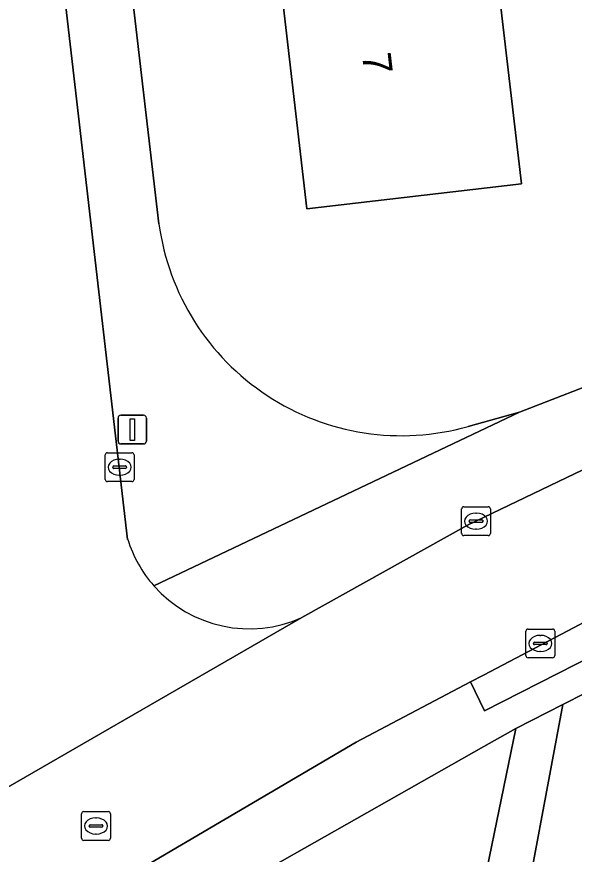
# Model space of a CAD drawing. Extents: x 163008 to 163854, y 382777 to 383982.
# Drawn here: x 163669.79 to 163689.17, y 383666.46 to 383695.61 of the extents above; entities that cross this region are included whole.
import ezdxf

# ---------------------------------------------------------------- set-up
doc = ezdxf.new("R2010")
doc.units = 0
for name, color, linetype in [('IMGEO_Erf', 7, 'Continuous'), ('IMGEO_Grasland_overig', 7, 'Continuous'), ('IMGEO_Groenvoorziening', 7, 'Continuous'), ('IMGEO_Kolk', 7, 'Continuous'), ('IMGEO_Lichtmast', 7, 'Continuous'), ('IMGEO_Pand', 7, 'Continuous'), ('IMGEO_Pand_nummerreeks', 7, 'Continuous'), ('IMGEO_Rijbaan_lokaal_gesloten', 7, 'Continuous'), ('IMGEO_Rioolput', 7, 'Continuous'), ('IMGEO_Voetpad_open', 7, 'Continuous')]:
    doc.layers.add(name, color=color, linetype=linetype)

msp = doc.modelspace()

# ---------------------------------------------------------------- linework, layer by layer
at = {"layer": 'IMGEO_Erf'}
for points in [[(163667.55, 383750), (163674.736, 383688.403)], [(163685.483, 383681.345), (163687.275, 383681.848), (163690.626, 383683.142), (163705.239, 383689.821), (163716.142, 383694.393), (163725.643, 383697.736), (163734.495, 383700.543), (163736.888, 383701.142), (163739.247, 383701.732), (163749.303, 383704.247), (163758.76, 383706.205)]]:
    msp.add_lwpolyline(points, dxfattribs=at)
msp.add_lwpolyline([(163687.342, 383689.796), (163679.882, 383688.927), (163678.761, 383698.552), (163677.64, 383708.174), (163685.1, 383709.043), (163686.221, 383699.42)], close=True, dxfattribs=at)
msp.add_arc((163683.173, 383689.539), 8.513, 187.6688, 285.7421, dxfattribs=at)
at = {"layer": 'IMGEO_Grasland_overig'}
msp.add_lwpolyline([(163685.561, 383663.105), (163687.145, 383670.841), (163686.029, 383670.208), (163671.309, 383661.862), (163665.064, 383658.011), (163666.697, 383655.318), (163673.485, 383656.061), (163679.116, 383658.62), (163680.502, 383658.99), (163680.423, 383659.721), (163684.369, 383660.147), (163684.382, 383660.027), (163684.859, 383660.154), (163685.046, 383660.204)], close=True, dxfattribs=at)
at = {"layer": 'IMGEO_Groenvoorziening'}
msp.add_lwpolyline([(163699.188, 383676.864), (163694.976, 383674.765), (163694.863, 383666.676), (163689.697, 383666.794), (163689.87, 383672.22), (163689.557, 383672.064), (163688.783, 383671.671), (163687.168, 383663.039), (163687.466, 383663.038), (163698.97, 383662.596)], close=True, dxfattribs=at)
at = {"layer": 'IMGEO_Kolk'}
for p, q in [((163672.869, 383679.505), (163672.869, 383680.357)), ((163672.944, 383680.431), (163673.796, 383680.431)), ((163673.87, 383680.357), (163673.87, 383679.505)), ((163673.357, 383680.211), (163673.382, 383680.211)), ((163673.128, 383679.925), (163673.128, 383679.937)), ((163673.566, 383679.888), (163673.168, 383679.888)), ((163673.171, 383679.974), (163673.569, 383679.974)), ((163673.612, 383679.937), (163673.612, 383679.925)), ((163673.796, 383679.431), (163672.944, 383679.431)), ((163673.38, 383679.651), (163673.355, 383679.651)), ((163685.335, 383678.553), (163686.187, 383678.553)), ((163685.26, 383677.627), (163685.26, 383678.479)), ((163685.748, 383678.333), (163685.773, 383678.333)), ((163686.261, 383678.479), (163686.261, 383677.627)), ((163685.519, 383678.047), (163685.519, 383678.059)), ((163685.957, 383678.01), (163685.559, 383678.01)), ((163685.562, 383678.096), (163685.96, 383678.096)), ((163686.003, 383678.059), (163686.003, 383678.047)), ((163685.771, 383677.773), (163685.746, 383677.773)), ((163686.187, 383677.553), (163685.335, 383677.553)), ((163687.496, 383673.372), (163687.496, 383674.224)), ((163687.571, 383674.298), (163688.423, 383674.298)), ((163688.497, 383674.224), (163688.497, 383673.372)), ((163687.984, 383674.078), (163688.009, 383674.078)), ((163687.755, 383673.792), (163687.755, 383673.804)), ((163688.193, 383673.755), (163687.795, 383673.755)), ((163687.798, 383673.841), (163688.196, 383673.841)), ((163688.239, 383673.804), (163688.239, 383673.792)), ((163688.423, 383673.298), (163687.571, 383673.298)), ((163688.007, 383673.518), (163687.982, 383673.518))]:
    msp.add_line(p, q, dxfattribs=at)
for points in [[(163672.869, 383679.505), (163672.869, 383680.357)], [(163672.944, 383680.431), (163673.796, 383680.431)], [(163673.87, 383680.357), (163673.87, 383679.505)], [(163673.796, 383679.431), (163672.944, 383679.431)], [(163685.335, 383678.553), (163686.187, 383678.553)], [(163685.26, 383677.627), (163685.26, 383678.479)], [(163686.261, 383678.479), (163686.261, 383677.627)], [(163686.187, 383677.553), (163685.335, 383677.553)], [(163687.496, 383673.372), (163687.496, 383674.224)], [(163687.571, 383674.298), (163688.423, 383674.298)], [(163688.497, 383674.224), (163688.497, 383673.372)], [(163688.423, 383673.298), (163687.571, 383673.298)]]:
    msp.add_lwpolyline(points, dxfattribs=at)
for centre, radius, start, end in [((163672.946, 383680.355), 0.0765, 91.552, 178.448), ((163672.946, 383680.355), 0.0765, 91.552, 178.448), ((163673.794, 383680.355), 0.0765, 1.552, 88.448), ((163673.794, 383680.355), 0.0765, 1.552, 88.448), ((163673.168, 383679.934), 0.0403, 85.8775, 175.7526), ((163673.165, 383679.924), 0.0366, 178.938, 274.7102), ((163673.569, 383679.931), 0.043, 264.8664, 352.4533), ((163673.573, 383679.936), 0.0386, 1.7309, 96.639), ((163672.946, 383679.507), 0.0765, 181.552, 268.448), ((163672.946, 383679.507), 0.0765, 181.552, 268.448), ((163673.794, 383679.507), 0.0765, 271.552, 358.448), ((163673.794, 383679.507), 0.0765, 271.552, 358.448), ((163685.337, 383678.477), 0.0765, 91.552, 178.448), ((163685.337, 383678.477), 0.0765, 91.552, 178.448), ((163686.185, 383678.477), 0.0765, 1.552, 88.448), ((163686.185, 383678.477), 0.0765, 1.552, 88.448), ((163685.559, 383678.056), 0.0403, 85.8775, 175.7526), ((163685.556, 383678.046), 0.0366, 178.938, 274.7102), ((163685.96, 383678.053), 0.043, 264.8664, 352.4533), ((163685.964, 383678.058), 0.0386, 1.7309, 96.639), ((163685.337, 383677.629), 0.0765, 181.552, 268.448), ((163685.337, 383677.629), 0.0765, 181.552, 268.448), ((163686.185, 383677.629), 0.0765, 271.552, 358.448), ((163686.185, 383677.629), 0.0765, 271.552, 358.448), ((163687.573, 383674.222), 0.0765, 91.552, 178.448), ((163687.573, 383674.222), 0.0765, 91.552, 178.448), ((163688.421, 383674.222), 0.0765, 1.552, 88.448), ((163688.421, 383674.222), 0.0765, 1.552, 88.448), ((163687.795, 383673.801), 0.0403, 85.8775, 175.7526), ((163687.792, 383673.791), 0.0366, 178.938, 274.7102), ((163688.196, 383673.798), 0.043, 264.8664, 352.4533), ((163688.2, 383673.803), 0.0386, 1.7309, 96.639), ((163687.573, 383673.374), 0.0765, 181.552, 268.448), ((163687.573, 383673.374), 0.0765, 181.552, 268.448), ((163688.421, 383673.374), 0.0765, 271.552, 358.448), ((163688.421, 383673.374), 0.0765, 271.552, 358.448)]:
    msp.add_arc(centre, radius, start, end, dxfattribs=at)
for centre, major_axis, ratio, start_param, end_param in [((163673.356, 383679.931), (-0.387, 0.002), 0.722429, 4.712389, 7.853982), ((163673.381, 383679.931), (-0.39, 0.002), 0.717154, 1.570796, 4.712389), ((163685.747, 383678.053), (-0.387, 0.002), 0.722429, 4.712389, 7.853982), ((163685.772, 383678.053), (-0.39, 0.002), 0.717154, 1.570796, 4.712389), ((163687.983, 383673.798), (-0.387, 0.002), 0.722429, 4.712389, 7.853982), ((163688.008, 383673.798), (-0.39, 0.002), 0.717154, 1.570796, 4.712389)]:
    msp.add_ellipse(centre, major_axis=major_axis, ratio=ratio, start_param=start_param, end_param=end_param, dxfattribs=at)
at = {"layer": 'IMGEO_Lichtmast'}
for p, q in [((163673.312, 383680.84), (163673.312, 383681.64)), ((163673.312, 383681.64), (163673.312, 383680.84)), ((163673.412, 383681.74), (163674.202, 383681.74)), ((163674.202, 383681.74), (163673.412, 383681.74)), ((163674.302, 383681.64), (163674.302, 383680.84)), ((163674.302, 383680.84), (163674.302, 383681.64)), ((163674.202, 383680.74), (163673.412, 383680.74)), ((163673.412, 383680.74), (163674.202, 383680.74))]:
    msp.add_line(p, q, dxfattribs=at)
msp.add_lwpolyline([(163673.732, 383681.615), (163673.882, 383681.615), (163673.882, 383680.865), (163673.732, 383680.865), (163673.732, 383681.615)], dxfattribs=at)
for centre, start, end in [((163673.412, 383681.64), 90, 180), ((163673.412, 383681.64), 90, 180), ((163674.202, 383681.64), 0, 90), ((163674.202, 383681.64), 360, 90), ((163673.412, 383680.84), 180, 270), ((163673.412, 383680.84), 180, 270), ((163674.202, 383680.84), 270, 0), ((163674.202, 383680.84), 270, 0)]:
    msp.add_arc(centre, 0.1, start, end, dxfattribs=at)
at = {"layer": 'IMGEO_Pand'}
msp.add_lwpolyline([(163678.761, 383698.552), (163679.882, 383688.927), (163687.342, 383689.796), (163686.221, 383699.42)], close=True, dxfattribs=at)
at = {"layer": 'IMGEO_Rijbaan_lokaal_gesloten'}
for points in [[(163673.647, 383677.418), (163670.237, 383706.897), (163669.822, 383710.498), (163669.481, 383713.46), (163668.959, 383717.982)], [(163666.841, 383667.271), (163679.699, 383674.695)]]:
    msp.add_lwpolyline(points, dxfattribs=at)
msp.add_lwpolyline([(163685.564, 383672.456), (163686.018, 383672.695), (163689.177, 383674.357), (163689.971, 383674.775), (163693.942, 383676.865), (163700.064, 383679.768), (163698.049, 383683.962), (163685.458, 383677.914), (163679.699, 383674.695), (163666.841, 383667.271), (163655.111, 383660.464), (163654.932, 383660.356), (163657.318, 383655.673), (163669.646, 383663.331), (163681.594, 383670.366)], close=True, dxfattribs=at)
for centre, radius, start, end in [((163677.872, 383678.736), 4.425, 197.3212, 221.5722), ((163677.88, 383678.74), 4.435, 221.5371, 294.2095)]:
    msp.add_arc(centre, radius, start, end, dxfattribs=at)
at = {"layer": 'IMGEO_Rioolput'}
for p, q in [((163672.046, 383667.018), (163672.046, 383667.87)), ((163672.121, 383667.944), (163672.973, 383667.944)), ((163673.047, 383667.87), (163673.047, 383667.018)), ((163672.348, 383667.487), (163672.746, 383667.487)), ((163672.534, 383667.724), (163672.559, 383667.724)), ((163672.305, 383667.438), (163672.305, 383667.45)), ((163672.743, 383667.401), (163672.345, 383667.401)), ((163672.789, 383667.45), (163672.789, 383667.438)), ((163672.973, 383666.944), (163672.121, 383666.944)), ((163672.557, 383667.164), (163672.532, 383667.164))]:
    msp.add_line(p, q, dxfattribs=at)
for points in [[(163672.046, 383667.018), (163672.046, 383667.87)], [(163672.121, 383667.944), (163672.973, 383667.944)], [(163673.047, 383667.87), (163673.047, 383667.018)], [(163672.973, 383666.944), (163672.121, 383666.944)]]:
    msp.add_lwpolyline(points, dxfattribs=at)
for centre, radius, start, end in [((163672.123, 383667.868), 0.0765, 91.552, 178.448), ((163672.123, 383667.868), 0.0765, 91.552, 178.448), ((163672.971, 383667.868), 0.0765, 1.552, 88.448), ((163672.971, 383667.868), 0.0765, 1.552, 88.448), ((163672.345, 383667.447), 0.0403, 85.8775, 175.7526), ((163672.75, 383667.449), 0.0386, 1.7309, 96.639), ((163672.342, 383667.437), 0.0366, 178.938, 274.7102), ((163672.746, 383667.444), 0.043, 264.8664, 352.4533), ((163672.123, 383667.02), 0.0765, 181.552, 268.448), ((163672.123, 383667.02), 0.0765, 181.552, 268.448), ((163672.971, 383667.02), 0.0765, 271.552, 358.448), ((163672.971, 383667.02), 0.0765, 271.552, 358.448)]:
    msp.add_arc(centre, radius, start, end, dxfattribs=at)
for centre, major_axis, ratio, start_param, end_param in [((163672.533, 383667.444), (-0.387, 0.002), 0.722429, 4.712389, 7.853982), ((163672.558, 383667.444), (-0.39, 0.002), 0.717154, 1.570796, 4.712389)]:
    msp.add_ellipse(centre, major_axis=major_axis, ratio=ratio, start_param=start_param, end_param=end_param, dxfattribs=at)
at = {"layer": 'IMGEO_Voetpad_open'}
for points in [[(163674.736, 383688.403), (163667.55, 383750), (163666.905, 383755.629), (163664.695, 383755.428), (163665.144, 383751.179), (163665.629, 383751.24), (163665.772, 383750), (163666.154, 383746.686), (163665.658, 383746.624), (163666.267, 383741.34), (163666.763, 383741.402), (163667.212, 383737.505), (163666.716, 383737.443), (163666.788, 383736.817), (163667.102, 383734.095), (163668.959, 383717.982), (163669.409, 383718.038), (163669.931, 383713.516), (163669.481, 383713.46), (163669.822, 383710.498), (163670.281, 383710.557), (163670.707, 383706.957), (163670.237, 383706.897), (163673.647, 383677.418)], [(163758.76, 383706.205), (163749.303, 383704.247), (163739.247, 383701.732), (163736.888, 383701.142), (163734.495, 383700.543), (163725.643, 383697.736), (163716.142, 383694.393), (163705.239, 383689.821), (163690.626, 383683.142), (163687.275, 383681.848), (163674.561, 383675.799)], [(163679.699, 383674.695), (163685.458, 383677.914), (163698.049, 383683.962), (163700.555, 383685.165), (163704.115, 383686.875), (163703.911, 383687.331), (163707.368, 383688.878), (163707.584, 383688.394), (163709.82, 383689.369), (163713.328, 383690.841), (163721.812, 383694.062), (163729.489, 383696.524), (163729.349, 383697.004), (163733.1, 383698.099), (163733.24, 383697.62), (163736.8, 383698.643), (163736.419, 383699.817)], [(163674.561, 383675.799), (163687.275, 383681.848)], [(163687.275, 383681.848), (163685.483, 383681.345)], [(163690.488, 383673.708), (163686.051, 383671.457), (163685.564, 383672.456), (163681.594, 383670.366), (163669.646, 383663.331), (163657.318, 383655.673), (163658.266, 383654.433), (163661.25, 383654.722), (163666.697, 383655.318), (163665.064, 383658.011), (163671.309, 383661.862), (163686.029, 383670.208), (163687.145, 383670.841), (163688.783, 383671.671), (163689.557, 383672.064)], [(163687.168, 383663.039), (163688.783, 383671.671), (163687.145, 383670.841), (163685.561, 383663.105)]]:
    msp.add_lwpolyline(points, dxfattribs=at)
msp.add_lwpolyline([(163689.971, 383674.775), (163689.177, 383674.357), (163686.018, 383672.695), (163685.564, 383672.456), (163686.051, 383671.457), (163690.488, 383673.708)], close=True, dxfattribs=at)
for centre, radius, start, end in [((163683.173, 383689.539), 8.513, 187.6688, 285.7421), ((163677.872, 383678.736), 4.425, 197.3212, 221.5722), ((163677.88, 383678.74), 4.435, 221.5371, 294.2095)]:
    msp.add_arc(centre, radius, start, end, dxfattribs=at)

# ---------------------------------------------------------------- texts
at = {"layer": 'IMGEO_Pand_nummerreeks'}
msp.add_text('7', height=1, rotation=276.6442, dxfattribs=at).set_placement((163681.792, 383694.303))

doc.saveas('drawing.dxf')
